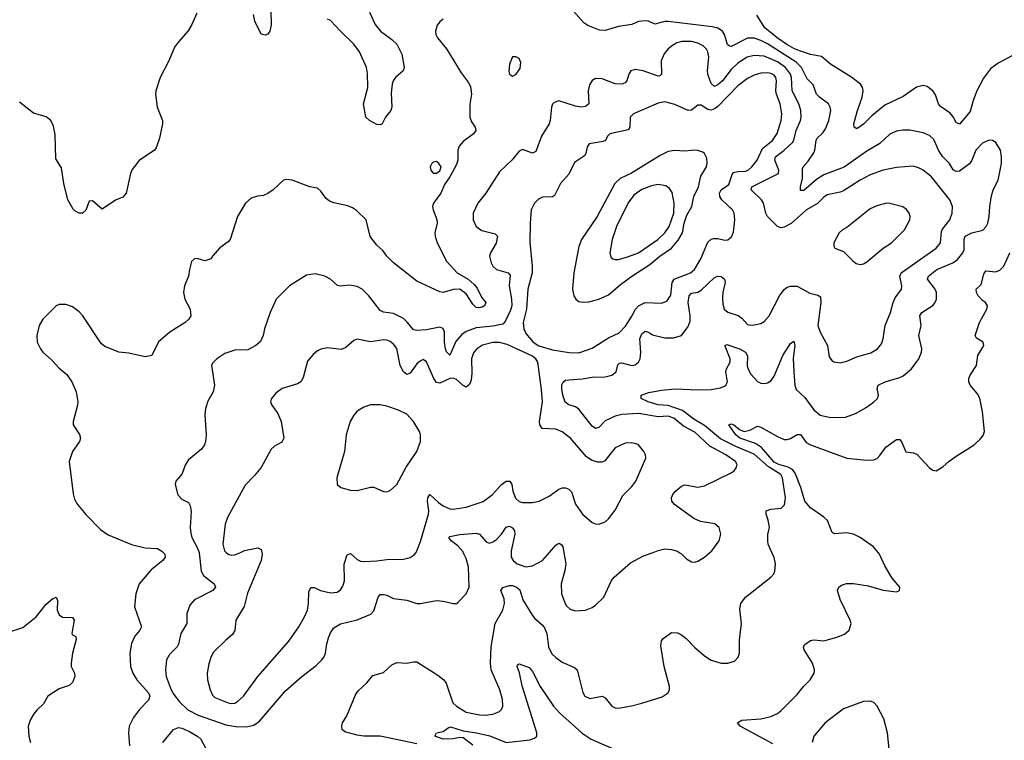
# Model space of a CAD drawing. Header units: inches. Extents: x 2057696 to 2160536, y 827480 to 1016834.
# Tile 400 of 422: x 2130731 to 2136681, y 988864 to 993219. Entities that reach past the tile are written whole.
import ezdxf

# ---------------------------------------------------------------- set-up
doc = ezdxf.new("R2010")
doc.units = ezdxf.units.IN
doc.header["$MEASUREMENT"] = 0
doc.layers.add('C1938', color=7, linetype='Continuous')
doc.layers.add('C1939', color=7, linetype='Continuous')

msp = doc.modelspace()

# ---------------------------------------------------------------- linework, layer by layer
at = {"layer": 'C1938', "color": 5}
for points, elevation in [([(2131597.3, 990000), (2131607.3, 989990), (2131610.6, 989970), (2131595.5, 989950), (2131525.1, 989894.9), (2131452, 989810), (2131431.7, 989750), (2131424.9, 989670), (2131466, 989550), (2131457.6, 989530), (2131426.2, 989493.8), (2131405.8, 989450), (2131395.6, 989390), (2131400.2, 989310), (2131415.2, 989270), (2131439, 989230), (2131510, 989150.3), (2131516.2, 989130), (2131510, 989106.6), (2131454.3, 989050), (2131418.5, 989001.5), (2131391.5, 988950), (2131388.9, 988910), (2131394.4, 988830)], 440), ([(2131814.8, 990000), (2131816.2, 989996.2), (2131826.6, 989886.6), (2131841, 989861), (2131905.3, 989810), (2131914.9, 989790), (2131898.4, 989770), (2131787, 989713), (2131759.2, 989680.8), (2131741.3, 989630), (2131741.3, 989570), (2131704.9, 989510), (2131690, 989446), (2131682.6, 989430), (2131636.5, 989383.5), (2131618.9, 989350), (2131611, 989290), (2131616.5, 989250), (2131646, 989170), (2131661.5, 989141.5), (2131695.7, 989095.7), (2131747.7, 989047.7), (2131810, 989017), (2131976.8, 988956.8), (2132050, 988944.6), (2132110, 988947), (2132145.2, 988954.8), (2132180.9, 988979.1), (2132336.6, 989163.4), (2132435.1, 989250), (2132523, 989317), (2132556.9, 989350), (2132570.7, 989369.3), (2132578.5, 989390), (2132586.3, 989446.3), (2132597.1, 989482.9), (2132610, 989514), (2132630, 989544.2), (2132670, 989568.9), (2132770, 989592), (2132852.7, 989627.3), (2132870, 989646.8), (2132896.9, 989730), (2132910, 989744.4), (2132930, 989745.7), (2132950, 989740.3), (2132990, 989722), (2133071.3, 989711.3), (2133130, 989690.4), (2133150.4, 989690.4), (2133250, 989708.5), (2133290, 989706), (2133350, 989690.8), (2133370, 989691), (2133380.2, 989699.8), (2133429.6, 989750), (2133448, 989790), (2133444, 989910), (2133430, 989963.6), (2133411.8, 990000)], 460), ([(2132194.5, 990000), (2132197.1, 989990), (2132189.3, 989950), (2132107.5, 989752.5), (2132087.1, 989672.9), (2132037.6, 989590), (2132031.6, 989528.4), (2132016.4, 989503.6), (2131976, 989470), (2131902.8, 989397.2), (2131887.6, 989370), (2131874.3, 989325.7), (2131864, 989270), (2131864.9, 989230), (2131881.3, 989170), (2131896.7, 989136.7), (2131910, 989123.2), (2131990, 989090.2), (2132010, 989086.2), (2132030, 989089.4), (2132050, 989100.2), (2132083.2, 989130), (2132170, 989248.9), (2132356.7, 989463.3), (2132416.8, 989550), (2132452.9, 989610), (2132469.8, 989650), (2132476.5, 989690), (2132477.6, 989762.4), (2132490, 989788.4), (2132510, 989787.6), (2132548.9, 989768.9), (2132610, 989755), (2132650, 989759.7), (2132670, 989773.4), (2132684.1, 989795.9), (2132693.1, 989826.9), (2132691.6, 989928.4), (2132710, 989984.9), (2132730, 989993.4), (2132770, 989956.2), (2132790, 989947.7), (2132810, 989945.4), (2132890, 989948.6), (2132950, 989956.8), (2133050, 989958.8), (2133091.5, 989968.5), (2133115.7, 989984.3), (2133126, 990000)], 480), ([(2131978.7, 990000), (2131990, 989988.5), (2132010, 989982), (2132030, 989984.6), (2132064.5, 990000)], 480), ([(2133130, 988842.8), (2132910, 988889.3), (2132810, 988889.8), (2132770, 988894.6), (2132695.8, 988915.8), (2132679.6, 988930), (2132676.9, 988950), (2132681.6, 988970), (2132708.2, 989011.8), (2132760.6, 989139.4), (2132776.6, 989163.4), (2132828.1, 989211.9), (2132864.2, 989255.8), (2132930, 989274.8), (2132980.1, 989319.9), (2133010, 989334.9), (2133070, 989330.4), (2133110, 989339.1), (2133130, 989338.4), (2133258.4, 989258.4), (2133293.4, 989230), (2133308.3, 989210), (2133349.3, 989090), (2133370.2, 989070), (2133430, 989035), (2133510, 989017.4), (2133544.6, 989015.4), (2133590, 989021.3), (2133630, 989038.4), (2133641.6, 989050), (2133651.1, 989070), (2133648.6, 989110), (2133632.4, 989170), (2133579.6, 989290), (2133575.1, 989330), (2133579.1, 989430), (2133605, 989570), (2133649.8, 989650), (2133661.4, 989690), (2133658.1, 989718.1), (2133638, 989770), (2133650, 989788), (2133690, 989798.7), (2133710, 989799.5), (2133733, 989790), (2133754.2, 989774.2), (2133772.3, 989712.3), (2133824.9, 989624.9), (2133842, 989602), (2133890, 989560.9), (2133903.2, 989543.2), (2133917.4, 989510), (2133926, 989430), (2133947.4, 989387.4), (2133970, 989364.6), (2134010, 989335.6), (2134084.7, 989304.7), (2134099.5, 989290), (2134133.1, 989153.1), (2134145.5, 989130), (2134176.4, 989116.4), (2134250.3, 989130.3), (2134270, 989121.6), (2134310, 989070.4), (2134330, 989060.3), (2134350, 989058.9), (2134428.4, 989071.6), (2134491.2, 989088.8), (2134614, 989126), (2134649.5, 989150.5), (2134657, 989170), (2134657, 989190), (2134625.7, 989310), (2134605.1, 989434.9), (2134610, 989464.7), (2134619.7, 989480.3), (2134670, 989515.5), (2134707.2, 989512.8), (2134730, 989502.4), (2134758.8, 989478.8), (2134810, 989424.2), (2134870, 989374.4), (2134910, 989348.5), (2134970, 989330.6), (2135010, 989330.6), (2135050, 989342.8), (2135073.6, 989366.4), (2135080.9, 989390), (2135080.5, 989470), (2135094, 989570), (2135083.3, 989656.7), (2135089.7, 989690.3), (2135117, 989730), (2135270, 989850.7), (2135289.3, 989870), (2135294.5, 989885.5), (2135298, 989930), (2135290, 989968.7), (2135276.4, 990000)], 440), ([(2133700.5, 990000), (2133700.6, 989970), (2133712.2, 989950), (2133736.5, 989930), (2133790, 989912.6), (2133830, 989919.1), (2133889.7, 989950), (2133933.1, 990000)], 460), ([(2134018.4, 990000), (2134031.1, 989930), (2134026, 989890), (2134003.2, 989810), (2134004.2, 989750), (2134026.7, 989690), (2134036.3, 989676.3), (2134056.9, 989656.9), (2134090, 989645.7), (2134150, 989650.4), (2134190, 989666.7), (2134210, 989681.3), (2134260.5, 989730), (2134308, 989830), (2134323.6, 989850), (2134422.8, 989937.2), (2134501.3, 989978.7), (2134558.3, 990000)], 460), ([(2134716.4, 990000), (2134730, 989990.6), (2134760.3, 989960.3), (2134790, 989943), (2134810, 989941.6), (2134830, 989946.4), (2134870, 989970.4), (2134902.6, 990000)], 460), ([(2135282.4, 988842.4), (2135084, 988950), (2135068.7, 988970), (2135094.8, 988985.2), (2135210, 988994), (2135270, 989007.7), (2135310, 989026.3), (2135330, 989041.7), (2135430, 989140.8), (2135467.6, 989190), (2135507.4, 989230), (2135532, 989270), (2135533.3, 989290), (2135523.1, 989330), (2135471.6, 989410), (2135467, 989430), (2135476.6, 989443.4), (2135510, 989468), (2135530, 989470.4), (2135590, 989465.7), (2135670, 989487), (2135714.9, 989505.1), (2135743.7, 989530), (2135755.1, 989570), (2135749.5, 989590), (2135690, 989715.3), (2135672.3, 989770), (2135680.9, 989790), (2135698.3, 989801.7), (2135727.7, 989812.3), (2135770, 989812.1), (2135858.4, 989798.4), (2135950, 989770.6), (2136030, 989762), (2136048.7, 989770), (2136049.3, 989790), (2136003.1, 989843.1), (2135958.6, 989918.6), (2135928, 989990), (2135919.3, 990000)], 420), ([(2130663.3, 989516.7), (2130750, 989546.4), (2130829.6, 989610), (2130890, 989686.7), (2130930, 989720.4), (2130951, 989730), (2130959.3, 989710), (2130957.1, 989650), (2130970, 989622.8), (2130990, 989608.2), (2131050, 989606.8), (2131060.5, 989590), (2131045.5, 989510), (2131050, 989501), (2131070.5, 989490.5), (2131072.7, 989472.7), (2131049, 989391), (2131041.3, 989330), (2131042, 989310), (2131062.4, 989270), (2131064.2, 989250), (2131050, 989214.2), (2131030, 989195), (2130970, 989175.8), (2130901.3, 989130), (2130875.4, 989084.6), (2130833.6, 989046.4), (2130816.1, 989023.9), (2130796.9, 988990), (2130782, 988950), (2130785, 988890), (2130796.5, 988850)], 420), ([(2133470, 988835.6), (2133410, 988878.8), (2133390, 988881.6), (2133350, 988872.1), (2133290, 988871.5), (2133239.3, 988890), (2133248.7, 988910), (2133290, 988917.6), (2133320.4, 988939.6), (2133335.1, 988944.9), (2133410, 988921.6), (2133490.6, 988910), (2133572.1, 988892.1), (2133670, 988851.6), (2133813, 988867), (2133842.9, 988877.1), (2133855.6, 988890), (2133856.4, 988910), (2133767.3, 989192.7), (2133751.3, 989271.3), (2133738, 989310), (2133740.1, 989319.9), (2133750, 989326.8), (2133810, 989304.4), (2133830, 989280.4), (2133876.9, 989190), (2133956.9, 989070), (2133992.2, 989030), (2134130, 988906.5), (2134185.3, 988870), (2134310, 988815.8)], 420), ([(2135985.1, 988810), (2135976.2, 988910), (2135953.1, 988993.1), (2135913.3, 989070), (2135893.3, 989093.3), (2135870, 989101.1), (2135830, 989098.3), (2135710, 989054.8), (2135598.9, 988970), (2135530.4, 988890), (2135519.5, 988850)], 420), ([(2131595.7, 988850), (2131659.3, 988930), (2131690, 988941), (2131710, 988938.2), (2131757.6, 988917.6), (2131807.6, 988887.6), (2131824.5, 988870), (2131857.3, 988810)], 440)]:
    msp.add_lwpolyline(points, dxfattribs=dict(at, elevation=elevation))
at = {"layer": 'C1939', "color": 5}
for points, elevation in [([(2131801.7, 993258.3), (2131770, 993185.2), (2131748.6, 993151.4), (2131690, 993086), (2131667.1, 993052.9), (2131632.4, 992970), (2131580.4, 992870), (2131554.4, 992790), (2131552.4, 992770), (2131562.4, 992690), (2131593, 992610), (2131594, 992590), (2131575.9, 992504.1), (2131555.9, 992444.1), (2131546, 992430), (2131452.2, 992367.8), (2131410, 992313.2), (2131400.5, 992290), (2131374, 992170), (2131354.2, 992145.8), (2131310, 992129.2), (2131230, 992074), (2131170, 992124), (2131150, 992122), (2131130, 992068.7), (2131110, 992049), (2131089.4, 992049.4), (2131064.7, 992064.7), (2131054.6, 992074.6), (2131022, 992130), (2130998, 992230), (2130983.7, 992323.7), (2130950, 992378), (2130945.4, 992525.4), (2130935.1, 992575.1), (2130919, 992610), (2130891.6, 992631.6), (2130815.1, 992655.1), (2130730, 992721.2)], 420), ([(2132248.7, 993270), (2132251.4, 993188.6), (2132243.2, 993150), (2132230, 993131.3), (2132214.7, 993125.3), (2132190, 993131.2), (2132152.5, 993210), (2132143.5, 993250)], 420), ([(2132844.9, 993264.9), (2132879.1, 993190), (2132910.3, 993150), (2132980.2, 993100.2), (2133010.2, 993070.2), (2133041.1, 993010), (2133054.9, 992930), (2133048, 992910), (2133002, 992870), (2132988.2, 992850), (2132981.6, 992830), (2132975.9, 992775.9), (2132978.8, 992690), (2132974, 992670), (2132940.7, 992630), (2132920.7, 992590), (2132910, 992583.6), (2132890, 992586), (2132845.1, 992610), (2132823.1, 992630), (2132808.3, 992710), (2132834.1, 992810), (2132833.4, 992893.4), (2132826.1, 992930), (2132785.2, 993025.2), (2132750.6, 993070.6), (2132668.8, 993148.8), (2132610, 993214), (2132590, 993222.3)], 420), ([(2135276.4, 990000), (2135254.7, 990050), (2135251.3, 990070), (2135251.5, 990108.5), (2135261.3, 990150), (2135254.8, 990194.8), (2135242.9, 990230), (2135242.7, 990250), (2135270, 990260.3), (2135332.8, 990267.2), (2135353.3, 990286.7), (2135359.3, 990330), (2135341, 990450), (2135329.9, 990470), (2135255.9, 990515.9), (2135170, 990592.5), (2135059.3, 990639.3), (2134966.9, 990686.9), (2134870, 990767), (2134805.4, 990805.4), (2134736.5, 990856.5), (2134650, 990888.4), (2134590, 990892.3), (2134529.8, 990910), (2134486, 990930), (2134487, 990950), (2134533.4, 990966.6), (2134610, 990980.8), (2134692.7, 990987.3), (2134830, 990981.8), (2134910, 990984.5), (2134966.3, 990993.7), (2134990, 991003.7), (2134998.4, 991010), (2135007.6, 991030), (2134997.4, 991090), (2135003, 991110), (2135025.1, 991150), (2135024.8, 991170), (2134993.6, 991246.4), (2134993.2, 991250), (2135003.5, 991256.5), (2135081.3, 991230), (2135116.3, 991210), (2135128.3, 991188.3), (2135127.8, 991130), (2135131.7, 991111.7), (2135150, 991077.3), (2135190, 991032), (2135210, 991022), (2135230, 991020.3), (2135250, 991024.9), (2135270, 991036.4), (2135290, 991063.8), (2135342.1, 991190), (2135390, 991261.3), (2135410, 991276.3), (2135414.7, 991250), (2135406.1, 991173.9), (2135408.4, 991091.6), (2135415.1, 991010), (2135424.1, 990984.1), (2135476.1, 990936.1), (2135530, 990861.3), (2135569, 990830), (2135630, 990815.1), (2135722.5, 990817.5), (2135781.2, 990838.8), (2135845.5, 990874.5), (2135891.5, 990908.5), (2135914, 990930), (2135921.1, 990950), (2135912.8, 990990), (2135919.6, 991010), (2135960.7, 991030), (2136050, 991056.5), (2136070, 991066.7), (2136121.1, 991110), (2136164.8, 991170), (2136181.8, 991210), (2136183.8, 991230), (2136165.6, 991310), (2136179.8, 991370), (2136171, 991430), (2136183, 991450), (2136249.1, 991490.9), (2136264.4, 991510), (2136270.9, 991530), (2136270.8, 991570), (2136263.1, 991590), (2136217.8, 991650), (2136223.5, 991670), (2136274, 991710), (2136369.7, 991750), (2136398, 991770), (2136429.8, 991810), (2136438, 991830), (2136438.3, 991890), (2136445.6, 991910), (2136486, 991930), (2136552, 991948), (2136571.4, 991968.6), (2136581.5, 991990), (2136590.8, 992030), (2136594, 992090), (2136604.6, 992155.4), (2136614.3, 992190), (2136644.8, 992250), (2136663.9, 992350), (2136664.2, 992390), (2136658.5, 992430), (2136630, 992476.9), (2136610, 992488.3), (2136590, 992490.9), (2136550, 992473.1), (2136509.5, 992430.5), (2136485, 992370), (2136471.1, 992348.9), (2136410, 992303.4), (2136390, 992300.7), (2136372.6, 992312.6), (2136349.8, 992350), (2136309, 992390), (2136286.2, 992426.2), (2136255.3, 992495.3), (2136230, 992519.8), (2136190, 992535.3), (2136110, 992551.2), (2136068.6, 992551.4), (2136030, 992545.6), (2135990, 992526.3), (2135928.9, 992470), (2135850, 992424.2), (2135712.8, 992327.2), (2135590, 992282.1), (2135546.9, 992253.1), (2135470, 992187.6), (2135450, 992187), (2135449.8, 992209.8), (2135461, 992259), (2135461.4, 992318.6), (2135465.8, 992330), (2135496.6, 992363.4), (2135530, 992415.2), (2135536.7, 992430), (2135543.7, 992490), (2135550, 992503.7), (2135584.2, 992535.7), (2135600.6, 992559.4), (2135621, 992610), (2135632.8, 992670), (2135629.8, 992690), (2135618.9, 992710), (2135563.9, 992750), (2135545.3, 992770), (2135525.5, 992825.5), (2135490, 992862), (2135454.7, 992930), (2135423.2, 992963.2), (2135250, 993072.3), (2135210, 993093.3), (2135170, 993107.4), (2135130, 993107.8), (2135030, 993056.1), (2135019.8, 993059.8), (2135008.7, 993068.7), (2134989.4, 993129.4), (2134978, 993150), (2134950, 993167.9), (2134915.8, 993175.8), (2134650, 993208.8), (2134630, 993208), (2134570, 993192.1), (2134530, 993210.9), (2134510, 993212.9), (2134470, 993207.4), (2134430, 993189.7), (2134350, 993177.6), (2134270, 993152.8), (2134234.9, 993154.9), (2134164.2, 993184.2), (2134141, 993201), (2134078.5, 993270)], 440), ([(2136770, 993022), (2136643.2, 992956.8), (2136597.5, 992922.5), (2136554.8, 992865.2), (2136515.4, 992790), (2136492.7, 992730), (2136475.9, 992664.1), (2136410, 992587.8), (2136390, 992597.6), (2136371.8, 992631.8), (2136353.4, 992653.4), (2136295.1, 992695.1), (2136284.5, 992710), (2136264.8, 992764.8), (2136249.6, 992790), (2136215.3, 992815.3), (2136190, 992822), (2136150, 992812.3), (2136070, 992754.9), (2135958.3, 992701.7), (2135881.3, 992638.7), (2135830, 992588.5), (2135790, 992559.5), (2135773.2, 992570), (2135771.6, 992590), (2135793.8, 992670), (2135822.9, 992750), (2135828.9, 992790), (2135825.1, 992810), (2135812.4, 992830), (2135759.8, 992870), (2135630, 992949.8), (2135575.8, 992995.8), (2135510, 993007.9), (2135450, 993029.1), (2135410, 993044.9), (2135366.4, 993070), (2135307.7, 993110), (2135233.6, 993170), (2135186.1, 993246.1)], 420), ([(2133290, 993222), (2133270, 993207), (2133254, 993186), (2133243.6, 993150), (2133246.3, 993130), (2133256.5, 993110), (2133310, 993042.4), (2133398.7, 992898.7), (2133442, 992842), (2133455.1, 992815.1), (2133460.8, 992770), (2133451.2, 992708.8), (2133450.2, 992630.2), (2133461.2, 992601.2), (2133484, 992570), (2133487.3, 992550), (2133474, 992530), (2133410, 992483.6), (2133386, 992454), (2133378.9, 992430), (2133378.4, 992370), (2133370, 992344), (2133330.4, 992270), (2133297.6, 992222.4), (2133274.9, 992170), (2133231.6, 992110), (2133226.3, 992090), (2133228.9, 992070), (2133251.9, 992011.9), (2133253.8, 991990), (2133240.3, 991930), (2133241.5, 991910), (2133254, 991870), (2133310, 991760.4), (2133373.6, 991690), (2133440.2, 991650), (2133478.3, 991618.3), (2133495.7, 991595.7), (2133522.6, 991542.6), (2133548.4, 991510), (2133539.3, 991490), (2133530, 991484.4), (2133510, 991476.9), (2133490, 991480.5), (2133470, 991500.7), (2133430, 991562.4), (2133390, 991589.6), (2133350, 991588.2), (2133290, 991571.1), (2133270, 991574.8), (2133130, 991639.7), (2132990, 991749.7), (2132949.8, 991790), (2132924.5, 991824.5), (2132890, 991856.3), (2132848.7, 991908.7), (2132825.3, 992010), (2132765.9, 992065.9), (2132742.5, 992082.5), (2132714.6, 992094.6), (2132630, 992111.4), (2132602.5, 992122.5), (2132580.9, 992140.9), (2132550, 992183.1), (2132530, 992200.4), (2132484, 992210), (2132378, 992250), (2132345.8, 992254.2), (2132324.7, 992250), (2132262, 992190), (2132230, 992168.7), (2132203.5, 992156.5), (2132167.1, 992152.9), (2132130, 992141.2), (2132096, 992110), (2132048, 992030), (2132002, 991890), (2131990, 991876), (2131939.9, 991840.1), (2131896, 991790), (2131886.8, 991773.2), (2131850, 991761.2), (2131810, 991774), (2131790, 991775.3), (2131770, 991758), (2131756.3, 991710), (2131750.5, 991669.5), (2131727.7, 991610), (2131721.6, 991570), (2131728.5, 991530), (2131761.6, 991470), (2131765.5, 991430), (2131753.4, 991410), (2131730.6, 991390), (2131637.1, 991330), (2131570, 991272), (2131530, 991189.3), (2131490, 991180.7), (2131390, 991203.7), (2131330.5, 991209.5), (2131244.9, 991244.9), (2131223.1, 991263.1), (2131111.3, 991430), (2131090, 991454.5), (2131050, 991483.7), (2131010, 991497.2), (2130970, 991497.2), (2130950.7, 991489.3), (2130870, 991409), (2130848.5, 991371.5), (2130833.4, 991310), (2130836.3, 991270), (2130855.5, 991230), (2130870.6, 991210), (2130923, 991163), (2130970, 991112.4), (2131014.8, 991074.8), (2131046.7, 991030), (2131072.4, 990970), (2131081.3, 990910), (2131079.5, 990890), (2131054, 990790), (2131054, 990770), (2131092.3, 990712.3), (2131098, 990690), (2131093, 990670), (2131050.4, 990610), (2131030.4, 990549.6), (2131053.8, 990353.8), (2131062.4, 990322.4), (2131079.5, 990290), (2131130, 990228.4), (2131218.9, 990138.9), (2131265.8, 990105.9), (2131407.3, 990047.3), (2131490, 990027.4), (2131563.4, 990023.4), (2131590, 990007.3), (2131597.3, 990000)], 440), ([(2134902.6, 990000), (2134913.6, 990010), (2134958.4, 990070), (2134967.8, 990110), (2134958, 990150), (2134931.5, 990171.5), (2134846.1, 990186.1), (2134805.4, 990205.4), (2134687.8, 990290), (2134671.3, 990310), (2134669.7, 990330), (2134677.4, 990350), (2134694.3, 990370), (2134730, 990400.3), (2134750, 990407.2), (2134830, 990393.4), (2134870, 990401.7), (2135030, 990480.4), (2135048.3, 990491.7), (2135061.6, 990510), (2135066.3, 990530), (2135056, 990550), (2134998, 990590), (2134901.4, 990641.4), (2134810, 990727.2), (2134742.3, 990762.3), (2134684.4, 990810), (2134650, 990822.3), (2134590, 990819.9), (2134470, 990839.1), (2134370, 990833.3), (2134330, 990822.6), (2134270, 990794.6), (2134230, 990755.4), (2134210, 990748.4), (2134190, 990762.3), (2134110, 990866), (2134090, 990879.7), (2134050, 990891.5), (2134028, 990908), (2134013.1, 990950), (2134007.5, 990987.5), (2134007, 991010), (2134012.9, 991027.1), (2134030, 991039.6), (2134050, 991043.5), (2134132, 991048), (2134190, 991059), (2134270, 991061.2), (2134309.6, 991070), (2134336.5, 991090), (2134345.8, 991134.2), (2134356.6, 991143.4), (2134370, 991144.9), (2134430, 991129.4), (2134450, 991134), (2134469.8, 991150.2), (2134479.8, 991170), (2134483.9, 991210), (2134479.3, 991290), (2134490, 991320.9), (2134510, 991336.5), (2134530, 991330.2), (2134554.7, 991314.7), (2134630, 991295.6), (2134682.9, 991297.1), (2134729.7, 991310.3), (2134770, 991364.9), (2134782.6, 991397.4), (2134782.4, 991430), (2134771.2, 991510), (2134776.1, 991550), (2134790, 991566.5), (2134830, 991572.1), (2134850, 991583.9), (2134930, 991661.1), (2134950, 991668.8), (2134970, 991667), (2134990.3, 991650), (2134993.4, 991630), (2134980.2, 991570), (2134977.8, 991537.8), (2134979.4, 991499.4), (2134987.6, 991470), (2135010, 991451.8), (2135072.2, 991432.2), (2135095.2, 991415.2), (2135130, 991378), (2135150, 991372.7), (2135170, 991374.4), (2135210, 991383.8), (2135230, 991394.9), (2135260.5, 991430), (2135322.8, 991550), (2135351.7, 991588.3), (2135370, 991602.6), (2135390, 991609.3), (2135430, 991608.6), (2135506.9, 991566.9), (2135555, 991555), (2135570, 991544.9), (2135573.3, 991510), (2135554.4, 991370), (2135567.6, 991330), (2135611.8, 991250), (2135622, 991182), (2135639.9, 991159.9), (2135650.6, 991150.6), (2135690, 991144.9), (2135730, 991155.5), (2135790, 991182.6), (2135875.1, 991204.9), (2135914.5, 991230), (2135938.9, 991261.1), (2135948.3, 991290), (2135960.9, 991370), (2135992.8, 991450), (2136009.8, 991510), (2136022.3, 991537.7), (2136059.2, 991590), (2136061.2, 991610), (2136050.5, 991670), (2136058.3, 991690), (2136270, 991839.2), (2136295, 991870), (2136301.1, 991938.9), (2136307.3, 991952.7), (2136352.8, 992010), (2136366.4, 992050), (2136367.3, 992090), (2136353, 992130), (2136240.7, 992270), (2136190, 992309.8), (2136163.5, 992323.5), (2136130, 992333.6), (2136030, 992326.6), (2135950, 992309.8), (2135870, 992281.7), (2135810.2, 992250), (2135710, 992185.7), (2135690, 992177.3), (2135610, 992159.8), (2135590, 992146.8), (2135551.8, 992108.2), (2135485.4, 992070), (2135393.5, 991986.5), (2135350, 991964.8), (2135330, 991962), (2135310, 991969.7), (2135250.8, 992030), (2135239.8, 992050), (2135226, 992110), (2135214, 992130), (2135152.4, 992190), (2135156.3, 992210), (2135315.8, 992290), (2135318.8, 992310), (2135293.7, 992370), (2135297.5, 992390), (2135350.6, 992430), (2135402.2, 992477.8), (2135409.4, 992490.6), (2135422.7, 992550), (2135449.9, 992610), (2135454.6, 992630), (2135451.3, 992670), (2135439.6, 992710), (2135399.4, 992790), (2135395.3, 992870), (2135389.1, 992890), (2135359.9, 992930), (2135310, 992964.1), (2135230, 992999.1), (2135170, 993003.4), (2135127.7, 992992.3), (2135070, 992957.2), (2135030, 992917.6), (2134978, 992850), (2134950, 992825.2), (2134930, 992815.8), (2134910, 992833.3), (2134890.4, 992890), (2134888.2, 992910), (2134895.5, 992995.5), (2134890, 993025.1), (2134881.1, 993041.1), (2134861, 993061), (2134830, 993077.5), (2134790, 993087.8), (2134732.2, 993087.8), (2134701.2, 993078.8), (2134675.9, 993064.1), (2134650, 993042.7), (2134626.6, 993013.4), (2134607.6, 992970), (2134610.2, 992890), (2134599.5, 992880.5), (2134590, 992877.6), (2134499.3, 992910), (2134450, 992917.4), (2134424.9, 992910), (2134412.7, 992890), (2134400.4, 992850), (2134390, 992838.4), (2134370.2, 992829.8), (2134330, 992832), (2134250, 992861.7), (2134210, 992864.2), (2134190, 992852), (2134174.6, 992825.4), (2134166.3, 992790), (2134170.4, 992710), (2134150, 992694), (2134128.7, 992691.3), (2134090, 992696.4), (2133990, 992729.4), (2133961.6, 992718.4), (2133950.5, 992709.5), (2133944, 992690), (2133937, 992610), (2133930.3, 992590), (2133884.1, 992515.9), (2133850, 992422.7), (2133830, 992412.3), (2133770, 992435.1), (2133750, 992425.2), (2133708, 992372), (2133630, 992299.5), (2133548.4, 992171.6), (2133499.5, 992110), (2133470.3, 992049.7), (2133471.6, 992010), (2133488.9, 991970), (2133524.6, 991944.6), (2133604.8, 991924.8), (2133618, 991910), (2133610.9, 991869.1), (2133575.3, 991810), (2133570.3, 991790), (2133579.5, 991750), (2133590.3, 991730), (2133612.7, 991710), (2133683, 991690), (2133694.3, 991674.3), (2133688.9, 991610), (2133703.7, 991530), (2133704.6, 991490), (2133697.3, 991462.7), (2133665.5, 991394.5), (2133650, 991378.7), (2133590, 991366.5), (2133490, 991357.5), (2133430, 991335.4), (2133403.2, 991316.8), (2133365.9, 991274.1), (2133330, 991192), (2133310, 991212), (2133304.5, 991230), (2133297.7, 991270), (2133297.3, 991330), (2133290, 991353.3), (2133270, 991360.5), (2133190, 991344.5), (2133130, 991341), (2133110, 991344.7), (2133074.8, 991390), (2133050, 991413.1), (2132990, 991443.1), (2132930, 991452.4), (2132910, 991462.4), (2132840.7, 991550), (2132799.7, 991590), (2132770, 991606.6), (2132725.4, 991614.6), (2132670, 991609.2), (2132652.3, 991612.3), (2132609.2, 991650), (2132574, 991670), (2132515.8, 991684.2), (2132464.2, 991675.8), (2132362, 991610), (2132280.5, 991530), (2132244.9, 991450), (2132210.4, 991350), (2132202.4, 991310), (2132185.3, 991274.7), (2132158.8, 991250), (2132110, 991223.6), (2132030, 991221.1), (2131970, 991201.6), (2131922.8, 991170), (2131896.8, 991143.2), (2131890.7, 991129.3), (2131908.5, 991010), (2131899.5, 990970), (2131867, 990913), (2131853.1, 990870), (2131850.3, 990830.3), (2131857.3, 990710), (2131854, 990670), (2131847.7, 990650), (2131830, 990622.7), (2131750, 990559.3), (2131732.2, 990530), (2131710, 990473.2), (2131674, 990430), (2131670.6, 990410), (2131686.7, 990346.7), (2131710, 990321.6), (2131750, 990300.5), (2131760.9, 990280.9), (2131767.1, 990247.1), (2131760.7, 990150), (2131764.5, 990115.5), (2131771.9, 990090), (2131803.7, 990030), (2131814.8, 990000)], 460), ([(2135919.3, 990000), (2135890, 990033.8), (2135810, 990089.1), (2135770, 990109.2), (2135730, 990117.3), (2135652.1, 990112.1), (2135640.3, 990120.3), (2135611.9, 990191.9), (2135590, 990213.6), (2135509.9, 990269.9), (2135476.1, 990310), (2135452.6, 990392.6), (2135417.6, 990477.6), (2135400.9, 990500.9), (2135374.5, 990514.5), (2135319.2, 990530), (2135290, 990545.1), (2135213.4, 990633.4), (2135177.9, 990657.9), (2135082.9, 990690), (2135057.8, 990710), (2135017, 990770), (2135030, 990776.9), (2135047.3, 990770), (2135081.7, 990741.7), (2135110, 990731), (2135142.5, 990737.5), (2135190, 990762), (2135210, 990757), (2135310, 990699.6), (2135350, 990682.4), (2135370, 990681.3), (2135390, 990687.9), (2135430, 990711.6), (2135450, 990711.8), (2135484.5, 990664.5), (2135509.4, 990649.4), (2135729.5, 990569.5), (2135850, 990556.9), (2135890, 990559), (2135912.7, 990567.3), (2135930, 990584.4), (2135964.7, 990635.3), (2136030, 990681.3), (2136050, 990682), (2136062.9, 990662.9), (2136087.1, 990607.1), (2136130, 990602.4), (2136153.4, 990593.4), (2136230, 990510.8), (2136250, 990497.3), (2136270, 990493.4), (2136310, 990516.3), (2136348.5, 990551.5), (2136390, 990580.7), (2136499, 990650), (2136535.9, 990684.1), (2136554, 990706), (2136561.2, 990730), (2136549.6, 990850), (2136532.7, 990932.7), (2136518.9, 990958.9), (2136475.1, 991010), (2136467.6, 991030), (2136467.6, 991050), (2136475.6, 991070), (2136513.6, 991130), (2136521.6, 991190), (2136558, 991250), (2136554, 991270), (2136514.2, 991294.2), (2136505.6, 991310), (2136531.7, 991390), (2136575.4, 991470), (2136579.7, 991490), (2136567.6, 991510), (2136550, 991521.7), (2136524.2, 991550), (2136512.6, 991570), (2136511.8, 991590), (2136542, 991618), (2136557.8, 991682.2), (2136570, 991700.4), (2136630, 991695.6), (2136654.1, 991705.9), (2136678.9, 991730), (2136715.4, 991810)], 420), ([(2133126, 990000), (2133131.5, 990008.5), (2133154, 990066), (2133201.1, 990230), (2133203.6, 990250), (2133195, 990310), (2133197.5, 990330), (2133210, 990350.2), (2133261.6, 990301.6), (2133290, 990281.5), (2133330, 990263), (2133350, 990260.5), (2133430, 990272.4), (2133532.4, 990307.6), (2133588.5, 990350), (2133642.7, 990410), (2133670, 990430.2), (2133693.4, 990430), (2133705.8, 990410), (2133710.1, 990370), (2133727.2, 990327.2), (2133750, 990306.9), (2133770, 990300.7), (2133830, 990301.3), (2133870, 990310.2), (2133930, 990339.6), (2133990, 990382.3), (2134010, 990390.3), (2134030, 990390.4), (2134050, 990381.3), (2134064.8, 990364.8), (2134090.3, 990290.3), (2134133, 990230), (2134190, 990180.4), (2134210, 990172.2), (2134230, 990170.3), (2134270, 990184.6), (2134290, 990202), (2134330, 990254.9), (2134376.6, 990343.4), (2134430, 990397.1), (2134455.1, 990430), (2134515.1, 990570), (2134512.7, 990590), (2134503.7, 990610), (2134470, 990649.3), (2134456.1, 990656.1), (2134430, 990661.6), (2134390, 990658.9), (2134330, 990631.2), (2134266.7, 990553.3), (2134250, 990544.7), (2134224.6, 990544.6), (2134190, 990555.4), (2134156.8, 990576.8), (2134058.8, 990690), (2134010, 990727.6), (2133970, 990745.2), (2133888.1, 990748.1), (2133874, 990770), (2133871.9, 990790), (2133889.4, 990910), (2133884.5, 990984.5), (2133862.4, 991150), (2133849.8, 991170), (2133826.7, 991186.7), (2133676.5, 991256.5), (2133630, 991267.3), (2133590, 991268.2), (2133528.2, 991251.8), (2133491.3, 991228.7), (2133474, 991206), (2133461.3, 991170), (2133463.4, 991083.4), (2133458.5, 991041.5), (2133450, 991015.4), (2133430, 990998.2), (2133410, 991009), (2133370, 991044.9), (2133350, 991052.2), (2133330, 991050.4), (2133270, 991023.4), (2133250, 991025.7), (2133233.9, 991050), (2133190, 991151.8), (2133170, 991165.1), (2133150, 991156), (2133130, 991138.4), (2133090, 991082.2), (2133070, 991075.3), (2133050, 991090.8), (2133029.6, 991129.6), (2133010, 991232.3), (2132990, 991257.8), (2132970, 991273.6), (2132950, 991282), (2132930, 991284), (2132850, 991271.5), (2132770, 991287.8), (2132750, 991279.6), (2132701.6, 991238.4), (2132674.4, 991225.6), (2132590, 991236.9), (2132550, 991227.3), (2132530, 991216.9), (2132503.4, 991196.6), (2132470, 991154.5), (2132443.1, 991056.9), (2132429.3, 991030.7), (2132410, 991018), (2132317.3, 990990), (2132278.5, 990961.4), (2132253.4, 990930), (2132247.3, 990910), (2132254, 990890), (2132290, 990839.1), (2132310, 990790.8), (2132327, 990690), (2132314.3, 990665.7), (2132270, 990642.6), (2132250, 990624.2), (2132190, 990513.7), (2132150, 990463.5), (2132093.5, 990406.5), (2131985.7, 990210), (2131971.8, 990170), (2131958.3, 990050), (2131968.9, 990010), (2131978.7, 990000)], 480), ([(2133411.8, 990000), (2133410, 990003.5), (2133378.6, 990038.6), (2133337.4, 990070), (2133323.6, 990090), (2133330, 990095.8), (2133390, 990107), (2133490, 990116.2), (2133510.1, 990110.1), (2133550, 990064), (2133570, 990056.5), (2133590, 990062.6), (2133610, 990076.2), (2133642.8, 990110), (2133670, 990152.2), (2133690, 990159), (2133710, 990148.5), (2133720.7, 990130), (2133723.2, 990110), (2133700.5, 990010), (2133700.5, 990000)], 460), ([(2132064.5, 990000), (2132089, 990011), (2132170, 990026.5), (2132190, 990017.6), (2132194.5, 990000)], 480), ([(2133933.1, 990000), (2133970, 990042.6), (2133990, 990056.4), (2133994.3, 990054.3), (2134005.8, 990045.9), (2134012.5, 990032.5), (2134018.4, 990000)], 460), ([(2134558.3, 990000), (2134590, 990011.8), (2134630, 990021.6), (2134670, 990018), (2134706.7, 990006.7), (2134716.4, 990000)], 460)]:
    msp.add_lwpolyline(points, dxfattribs=dict(at, elevation=elevation))
for points, elevation in [([(2133730, 992994), (2133710, 992994), (2133690.5, 992950), (2133687, 992907), (2133690.7, 992890.7), (2133702, 992882), (2133710, 992878.8), (2133730, 992887.3), (2133756.1, 992923.9), (2133760.1, 992960.1), (2133750, 992984)], 460), ([(2135250, 992897.2), (2135210, 992895), (2135170, 992883.4), (2135130, 992863.7), (2135070, 992820.3), (2134950, 992694.8), (2134930, 992679.4), (2134910, 992671.9), (2134890, 992676.2), (2134850, 992701.6), (2134830, 992702.2), (2134790, 992673.2), (2134770, 992669.9), (2134690, 992706.6), (2134630, 992722), (2134590, 992714.2), (2134439.3, 992650), (2134420.9, 992630), (2134418.9, 992570), (2134407.2, 992552.8), (2134298, 992530), (2134284.1, 992515.9), (2134270.2, 992490), (2134256.8, 992483.2), (2134172, 992468), (2134159.6, 992450), (2134152.2, 992410), (2134144.3, 992395.7), (2134083.9, 992356.1), (2134050, 992286.3), (2133999.6, 992230), (2133963.1, 992156.9), (2133950, 992147.8), (2133890, 992146.2), (2133866, 992134), (2133841.7, 992110), (2133822.8, 992070), (2133815.4, 991990), (2133814, 991874), (2133828.7, 991730), (2133827.5, 991690), (2133802, 991590), (2133793.1, 991470), (2133772.9, 991390), (2133776.6, 991350), (2133790, 991323.2), (2133834.3, 991270), (2133868.3, 991248.3), (2133950, 991223.2), (2134051.8, 991208.2), (2134110, 991206.4), (2134190, 991233.2), (2134290, 991297.3), (2134353.5, 991326.5), (2134392.6, 991367.4), (2134430, 991426.4), (2134451.6, 991470), (2134470, 991490.1), (2134510, 991509.1), (2134610, 991505), (2134641.1, 991518.9), (2134665.9, 991554.1), (2134674.2, 991630), (2134686.2, 991650), (2134784.8, 991690), (2134809.9, 991710.1), (2134846.7, 991773.3), (2134890, 991874.9), (2134910, 991893.4), (2134923.4, 991896.6), (2134950, 991895.9), (2134993.2, 991886.8), (2135010.8, 991889.2), (2135033, 991907), (2135044.9, 991935.1), (2135049, 991971), (2135052.5, 992010), (2135048.2, 992050), (2135038.5, 992070), (2134974.7, 992130), (2134961.6, 992150), (2134960.4, 992170), (2134970, 992190.8), (2135016.7, 992223.3), (2135035.9, 992284.1), (2135045, 992295), (2135070, 992300.8), (2135117.1, 992302.9), (2135134, 992310), (2135156.3, 992330), (2135187.5, 992370), (2135219.9, 992440.1), (2135279.8, 992490), (2135308.3, 992531.7), (2135333.7, 992610), (2135336.9, 992650), (2135325.9, 992710), (2135303.7, 992770), (2135300.4, 992790), (2135305.2, 992850), (2135300.2, 992870), (2135290, 992883.1), (2135270, 992893.5)], 480), ([(2134810, 992429.9), (2134750, 992423.6), (2134690, 992428.1), (2134650, 992423), (2134600.7, 992399.3), (2134427.7, 992292.3), (2134360.2, 992259.8), (2134327.4, 992230), (2134220.9, 992030), (2134125.4, 991890), (2134110, 991849.3), (2134079.8, 991690), (2134071.8, 991590), (2134080.2, 991550), (2134091, 991531), (2134110, 991516.5), (2134131.2, 991511.2), (2134170, 991514.3), (2134230, 991529.4), (2134290, 991557.3), (2134361.6, 991618.4), (2134430, 991668.9), (2134539.4, 991740.6), (2134598.8, 991790), (2134670, 991838.8), (2134710, 991886), (2134735.9, 991930), (2134746.7, 991990), (2134763.2, 992036.8), (2134793.6, 992090), (2134804.4, 992150), (2134832.8, 992210), (2134846.5, 992273.5), (2134880.5, 992330), (2134885.2, 992350), (2134883.2, 992383.2), (2134870, 992409.7), (2134858.6, 992418.6), (2134830, 992429.1)], 520), ([(2133250, 992361.2), (2133230, 992357.2), (2133221, 992350), (2133211, 992330), (2133216, 992310), (2133230, 992291.3), (2133250, 992291), (2133270, 992306), (2133277.2, 992330), (2133264, 992350)], 440), ([(2134590, 992222.3), (2134550, 992214.3), (2134490, 992191.9), (2134442.2, 992157.8), (2134407.2, 992112.8), (2134336.6, 991970), (2134312.3, 991890), (2134297.6, 991810), (2134303.7, 991783.7), (2134314.6, 991774.6), (2134330, 991770.4), (2134350.4, 991770.4), (2134410, 991788.4), (2134470.9, 991810), (2134586.8, 991890), (2134629.8, 991930), (2134655.5, 991970), (2134684.7, 992050), (2134686.7, 992110), (2134674.1, 992174.1), (2134658, 992198), (2134635, 992215)], 540), ([(2135969.6, 992109.6), (2135910, 992094.7), (2135870, 992076.3), (2135730, 991963.7), (2135702.8, 991950), (2135684, 991930), (2135651, 991870), (2135651.3, 991850), (2135658, 991838), (2135710, 991817.3), (2135763, 991763), (2135786.3, 991746.3), (2135810, 991740.4), (2135830, 991743.8), (2135850, 991755.5), (2135950, 991838.4), (2135999.5, 991870), (2136078.7, 991950), (2136109.6, 992010), (2136113.3, 992030), (2136106.6, 992050), (2136090, 992072.3), (2136067.5, 992087.5), (2135990, 992107.6)], 480), ([(2132850, 990890.7), (2132810, 990877.6), (2132770, 990852.4), (2132750, 990829.7), (2132728.8, 990791.2), (2132704.2, 990710), (2132694.2, 990610), (2132647.6, 990450), (2132649, 990410), (2132671.1, 990391.1), (2132730, 990375.6), (2132770, 990374.8), (2132850, 990393.8), (2132870, 990393.4), (2132930, 990368.2), (2132950, 990366.4), (2132970, 990373.4), (2133010, 990410.3), (2133066.1, 990513.9), (2133130, 990608.7), (2133152.1, 990670), (2133154, 990710), (2133147.1, 990730), (2133109.8, 990790), (2133070, 990835.3), (2133020, 990860), (2132950, 990884.2), (2132910, 990890.7)], 520)]:
    msp.add_lwpolyline(points, close=True, dxfattribs=dict(at, elevation=elevation))

doc.saveas('drawing.dxf')
